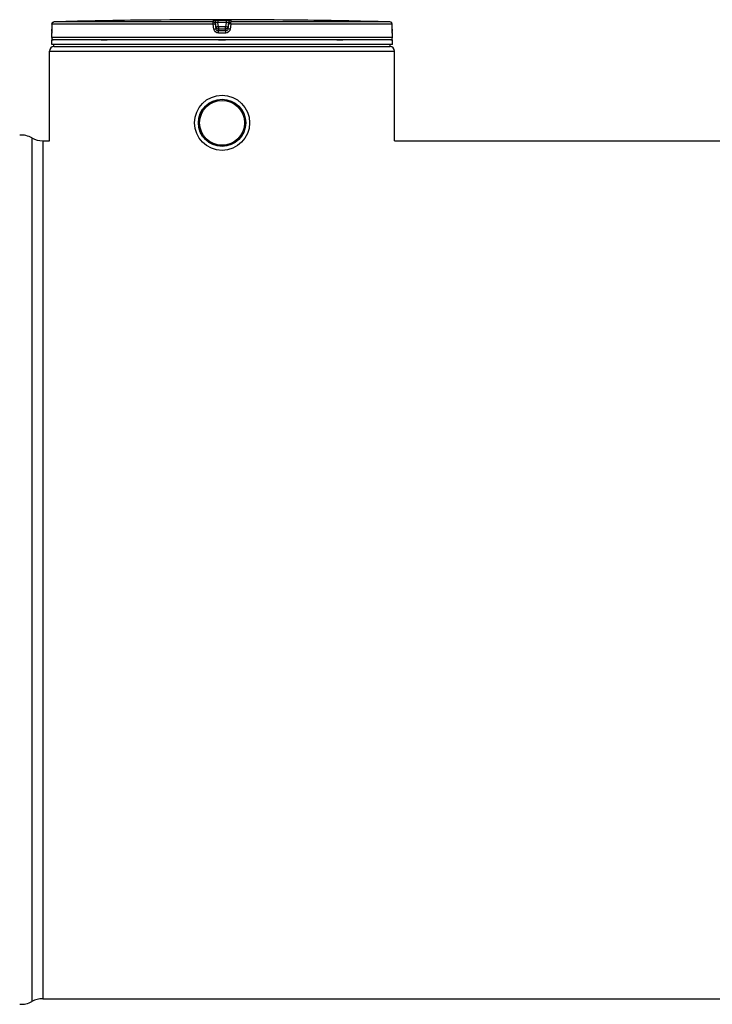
# Model space of a CAD drawing. Header units: millimetres. Extents: x 0 to 297, y 0 to 210.
# Tile 282 of 499: x 128 to 139, y 148 to 163. Entities that reach past the tile are written whole.
import ezdxf

# ---------------------------------------------------------------- set-up
doc = ezdxf.new("R2010")
doc.units = ezdxf.units.MM
doc.header["$LTSCALE"] = 16.335
doc.layers.get('0').update_dxf_attribs({"linetype": 'CONTINUOUS'})
doc.layers.add('01_GLOBAL', color=7, linetype='CONTINUOUS')
doc.layers.add('AXES_REF', color=7, linetype='CONTINUOUS')

msp = doc.modelspace()

# ---------------------------------------------------------------- linework, layer by layer
at = {"color": 7, "linetype": 'Continuous'}
for p, q in [((129.969, 163.295), (129.899, 163.294)), ((129.969, 163.295), (129.969, 163.295)), ((132.143, 163.295), (132.142, 163.295)), ((132.212, 163.294), (132.143, 163.295)), ((128.399, 163.232), (128.399, 163.153)), ((128.399, 163.153), (128.399, 163.146)), ((128.399, 163.146), (128.399, 163.14)), ((128.399, 163.14), (128.399, 163.135)), ((133.713, 163.146), (133.712, 163.232)), ((133.713, 163.138), (133.713, 163.147)), ((128.396, 163.02), (128.396, 163.091)), ((128.397, 163.102), (128.397, 163.097)), ((128.399, 163.135), (128.398, 163.129)), ((128.398, 163.129), (128.398, 163.124)), ((128.398, 163.124), (128.398, 163.119)), ((128.398, 163.119), (128.398, 163.115)), ((128.398, 163.115), (128.398, 163.111)), ((128.398, 163.111), (128.398, 163.108)), ((128.398, 163.108), (128.398, 163.105)), ((128.41, 162.985), (128.41, 162.987)), ((133.702, 162.985), (133.702, 162.987)), ((133.713, 163.132), (133.713, 163.14)), ((133.713, 163.126), (133.713, 163.133)), ((133.713, 163.12), (133.713, 163.127)), ((133.714, 163.116), (133.713, 163.121)), ((133.714, 163.112), (133.713, 163.117)), ((133.714, 163.109), (133.714, 163.113)), ((133.714, 163.106), (133.714, 163.11)), ((133.714, 163.102), (133.714, 163.108)), ((133.714, 163.102), (133.714, 163.105)), ((133.714, 163.1), (133.714, 163.102)), ((133.716, 163.02), (133.716, 163.091)), ((128.396, 162.915), (128.396, 162.985)), ((133.716, 162.985), (128.396, 162.985)), ((133.716, 162.915), (128.396, 162.915)), ((128.431, 162.88), (128.431, 162.915)), ((128.431, 162.88), (133.681, 162.88)), ((133.681, 162.88), (133.681, 162.915)), ((133.716, 162.915), (133.716, 162.985)), ((128.256, 161.41), (128.361, 161.41)), ((133.751, 161.41), (143.18, 161.41))]:
    msp.add_line(p, q, dxfattribs=at)
at = {"color": 9, "linetype": 'Continuous'}
for p, q in [((130.99, 163.295), (130.99, 163.259)), ((130.99, 163.295), (131.056, 163.295)), ((131.056, 163.295), (131.121, 163.295)), ((131.121, 163.295), (131.121, 163.259)), ((128.399, 163.231), (128.399, 163.232)), ((130.918, 163.231), (128.399, 163.231)), ((128.399, 163.231), (128.399, 163.153)), ((128.399, 163.153), (128.399, 163.153)), ((128.421, 163.263), (128.424, 163.263)), ((128.427, 163.262), (128.43, 163.26)), ((130.92, 163.266), (128.433, 163.266)), ((130.928, 163.153), (130.918, 163.231)), ((130.92, 163.266), (130.92, 163.294)), ((130.955, 163.236), (130.955, 163.263)), ((130.964, 163.184), (130.955, 163.263)), ((130.964, 163.157), (130.955, 163.236)), ((130.964, 163.184), (130.964, 163.157)), ((130.964, 163.184), (130.965, 163.182)), ((130.999, 163.189), (130.99, 163.259)), ((131.121, 163.259), (130.99, 163.259)), ((130.999, 163.189), (130.999, 163.126)), ((131.112, 163.189), (130.999, 163.189)), ((131.112, 163.154), (130.999, 163.154)), ((130.999, 163.154), (130.999, 163.154)), ((131.121, 163.259), (131.112, 163.189)), ((131.112, 163.126), (131.112, 163.189)), ((131.113, 163.154), (131.112, 163.154)), ((131.157, 163.263), (131.147, 163.184)), ((131.157, 163.236), (131.147, 163.157)), ((131.147, 163.184), (131.147, 163.182)), ((131.147, 163.157), (131.147, 163.184)), ((131.157, 163.263), (131.157, 163.236)), ((131.194, 163.231), (131.184, 163.153)), ((131.192, 163.294), (131.192, 163.266)), ((133.678, 163.266), (131.192, 163.266)), ((133.712, 163.231), (131.194, 163.231)), ((133.685, 163.262), (133.682, 163.26)), ((133.688, 163.263), (133.685, 163.262)), ((133.712, 163.231), (133.712, 163.232)), ((133.713, 163.153), (133.712, 163.231)), ((133.713, 163.153), (133.713, 163.153)), ((128.396, 163.091), (128.396, 163.091)), ((133.716, 163.02), (128.396, 163.02)), ((128.41, 162.987), (128.421, 162.987)), ((129.168, 162.987), (129.264, 162.987)), ((131.056, 163.091), (130.998, 163.091)), ((131.056, 163.126), (130.999, 163.126)), ((131, 162.987), (131.112, 162.987)), ((131.112, 163.126), (131.056, 163.126)), ((131.113, 163.091), (131.056, 163.091)), ((132.848, 162.987), (132.943, 162.987)), ((133.69, 162.987), (133.702, 162.987)), ((133.716, 163.091), (133.715, 163.091)), ((128.086, 161.455), (128.086, 147.968)), ((128.256, 161.41), (128.256, 148.012))]:
    msp.add_line(p, q, dxfattribs=at)
at = {"color": 7, "linetype": 'Continuous'}
for points in [[(128.398, 163.105), (128.397, 163.102), (128.397, 163.102)], [(133.714, 163.098), (133.714, 163.098), (133.715, 163.097), (133.715, 163.097), (133.715, 163.097), (133.715, 163.097), (133.715, 163.098), (133.714, 163.098), (133.714, 163.099), (133.714, 163.1), (133.714, 163.1)]]:
    msp.add_lwpolyline(points, dxfattribs=at)
for radius in [0.43, 0.369]:
    msp.add_circle((131.056, 161.69), radius, dxfattribs=at)
for centre, radius, start, end in [((131.056, 62.203), 101.097, 89.3842, 90.6158), ((128.434, 163.231), 0.035, 91.4864, 179.6289), ((131.056, 62.202), 101.099, 90.65549, 91.48637), ((131.056, 62.203), 101.097, 88.51363, 89.34452), ((133.677, 163.231), 0.035, 0.4714, 88.5097), ((128.431, 163.091), 0.035, 162.8745, 180), ((128.431, 163.02), 0.035, 180, 235.7356), ((128.419, 162.987), 0.0091, 148.6217, 180), ((133.693, 162.987), 0.0091, 0, 31.3783), ((133.681, 163.02), 0.035, 304.2644, 360), ((133.681, 163.091), 0.035, 0, 17.1275), ((127.916, 161.149), 0.35, 60.9471, 93.2982), ((128.256, 161.76), 0.35, 240.9471, 270), ((127.916, 148.274), 0.35, 266.7018, 299.0529), ((128.256, 147.662), 0.35, 90, 119.0529)]:
    msp.add_arc(centre, radius, start, end, dxfattribs=at)
at = {"color": 9, "linetype": 'Continuous'}
for centre, radius, start, end in [((127.187, 163.159), 1.211, 357.8632, 359.7152), ((128.421, 163.25), 0.0131, 87.1167, 91.6141), ((128.42, 163.247), 0.0161, 69.4602, 75.8869), ((128.419, 163.245), 0.0182, 65.0149, 69.4881), ((131.451, 159.58), 3.637, 97.1347, 97.414), ((130.975, 161.985), 1.211, 82.6563, 83.3141), ((133.692, 163.245), 0.0188, 112.8813, 114.9933), ((133.691, 163.249), 0.0149, 101.4114, 104.251), ((134.952, 163.16), 1.24, 180.3377, 182.0594)]:
    msp.add_arc(centre, radius, start, end, dxfattribs=at)
for points, knots in [([(130.92, 163.294), (130.92, 163.296), (130.931, 163.292), (130.949, 163.297), (130.974, 163.295), (130.99, 163.295)], [0, 0, 0, 0, 0.077113, 0.294292, 1, 1, 1, 1]), ([(131.121, 163.295), (131.138, 163.295), (131.163, 163.297), (131.181, 163.292), (131.192, 163.296), (131.192, 163.294)], [0, 0, 0, 0, 0.706963, 0.92344, 1, 1, 1, 1]), ([(130.918, 163.231), (130.918, 163.24), (130.916, 163.242), (130.92, 163.262), (130.92, 163.26)], [0, 0, 0, 0, 0.846035, 1, 1, 1, 1]), ([(130.918, 163.231), (130.927, 163.233), (130.931, 163.234), (130.954, 163.235), (130.949, 163.236), (130.948, 163.236)], [0, 0, 0, 0, 0.717881, 0.918652, 1, 1, 1, 1]), ([(130.928, 163.153), (130.937, 163.154), (130.941, 163.154), (130.964, 163.157), (130.959, 163.156), (130.958, 163.156)], [0, 0, 0, 0, 0.719723, 0.92045, 1, 1, 1, 1]), ([(130.955, 163.263), (130.955, 163.266), (130.97, 163.258), (130.976, 163.261), (130.983, 163.26)], [0, 0, 0, 0, 0.254625, 1, 1, 1, 1]), ([(130.982, 163.187), (130.977, 163.186), (130.964, 163.185), (130.97, 163.185), (130.97, 163.185)], [0, 0, 0, 0, 0.894651, 1, 1, 1, 1]), ([(130.999, 163.126), (130.991, 163.126), (130.974, 163.127), (130.968, 163.147), (130.972, 163.153)], [0, 0, 0, 0, 0.535491, 1, 1, 1, 1]), ([(131.147, 163.157), (131.146, 163.149), (131.144, 163.133), (131.124, 163.13), (131.118, 163.134)], [0, 0, 0, 0, 0.53572, 1, 1, 1, 1]), ([(131.121, 163.259), (131.129, 163.26), (131.134, 163.261), (131.156, 163.263), (131.15, 163.262), (131.149, 163.262)], [0, 0, 0, 0, 0.706753, 0.894885, 1, 1, 1, 1]), ([(131.147, 163.184), (131.147, 163.186), (131.138, 163.184), (131.134, 163.186), (131.13, 163.187)], [0, 0, 0, 0, 0.272435, 1, 1, 1, 1]), ([(131.184, 163.153), (131.175, 163.154), (131.17, 163.154), (131.147, 163.157), (131.152, 163.156), (131.153, 163.156)], [0, 0, 0, 0, 0.719723, 0.92045, 1, 1, 1, 1]), ([(131.194, 163.231), (131.185, 163.233), (131.18, 163.234), (131.157, 163.235), (131.162, 163.236), (131.163, 163.236)], [0, 0, 0, 0, 0.717881, 0.918652, 1, 1, 1, 1]), ([(131.194, 163.231), (131.194, 163.24), (131.196, 163.242), (131.192, 163.262), (131.192, 163.26)], [0, 0, 0, 0, 0.846035, 1, 1, 1, 1]), ([(133.692, 163.263), (133.691, 163.263), (133.69, 163.263), (133.689, 163.263), (133.688, 163.263)], [0, 0, 0, 0, 0.489837, 1, 1, 1, 1]), ([(133.696, 163.262), (133.695, 163.263), (133.694, 163.263), (133.693, 163.263), (133.692, 163.263)], [0, 0, 0, 0, 0.498239, 1, 1, 1, 1]), ([(128.398, 163.114), (128.398, 163.108), (128.395, 163.103), (128.398, 163.091), (128.396, 163.091)], [0, 0, 0, 0, 0.733893, 1, 1, 1, 1]), ([(128.396, 163.091), (128.396, 163.092), (128.397, 163.095), (128.397, 163.097), (128.397, 163.098)], [0, 0, 0, 0, 0.485545, 1, 1, 1, 1]), ([(130.998, 163.091), (130.998, 163.1), (130.997, 163.101), (130.999, 163.122), (130.999, 163.12)], [0, 0, 0, 0, 0.849467, 1, 1, 1, 1]), ([(131.113, 163.091), (131.113, 163.1), (131.114, 163.101), (131.113, 163.122), (131.112, 163.12)], [0, 0, 0, 0, 0.849467, 1, 1, 1, 1]), ([(133.715, 163.091), (133.713, 163.091), (133.716, 163.104), (133.714, 163.109), (133.714, 163.115)], [0, 0, 0, 0, 0.250338, 1, 1, 1, 1]), ([(133.715, 163.091), (133.715, 163.092), (133.715, 163.095), (133.715, 163.097), (133.715, 163.098)], [0, 0, 0, 0, 0.485542, 1, 1, 1, 1])]:
    msp.add_open_spline(points, degree=3, knots=knots, dxfattribs=at)
for points in [[(128.399, 163.231), (128.399, 163.244), (128.408, 163.263), (128.42, 163.263)], [(130.92, 163.294), (130.933, 163.294), (130.955, 163.278), (130.949, 163.266)], [(130.92, 163.266), (130.933, 163.266), (130.955, 163.251), (130.949, 163.238)], [(130.998, 163.091), (130.967, 163.091), (130.932, 163.122), (130.928, 163.153)], [(131.184, 163.153), (131.18, 163.122), (131.144, 163.091), (131.113, 163.091)], [(131.192, 163.294), (131.178, 163.294), (131.157, 163.278), (131.163, 163.266)], [(131.157, 163.236), (131.159, 163.249), (131.177, 163.269), (131.188, 163.261)], [(133.712, 163.231), (133.712, 163.243), (133.707, 163.258), (133.696, 163.262)]]:
    msp.add_open_spline(points, degree=3, dxfattribs=at)
at = {"color": 7, "linetype": 'Continuous'}
for points in [[(130.965, 163.182), (130.967, 163.17), (130.985, 163.152), (130.995, 163.159)], [(131.147, 163.182), (131.144, 163.17), (131.127, 163.152), (131.116, 163.159)]]:
    msp.add_open_spline(points, degree=3, dxfattribs=at)
at = {"layer": '01_GLOBAL', "color": 7, "linetype": 'Continuous'}
for p, q in [((128.431, 162.88), (133.681, 162.88)), ((128.361, 161.41), (128.361, 162.81)), ((133.751, 161.41), (133.751, 162.81))]:
    msp.add_line(p, q, dxfattribs=at)
at = {"layer": '01_GLOBAL', "color": 9, "linetype": 'Continuous'}
msp.add_line((128.361, 162.81), (133.751, 162.81), dxfattribs=at)
at = {"layer": '01_GLOBAL', "color": 7, "linetype": 'Continuous'}
for centre, start, end in [((128.431, 162.81), 90, 180), ((133.681, 162.81), 0, 90)]:
    msp.add_arc(centre, 0.07, start, end, dxfattribs=at)
at = {"layer": 'AXES_REF', "color": 7, "linetype": 'Continuous'}
msp.add_line((128.256, 148.012), (145.056, 148.012), dxfattribs=at)
for radius in [0.367, 0.35]:
    msp.add_circle((131.056, 161.69), radius, dxfattribs=at)

doc.saveas('drawing.dxf')
